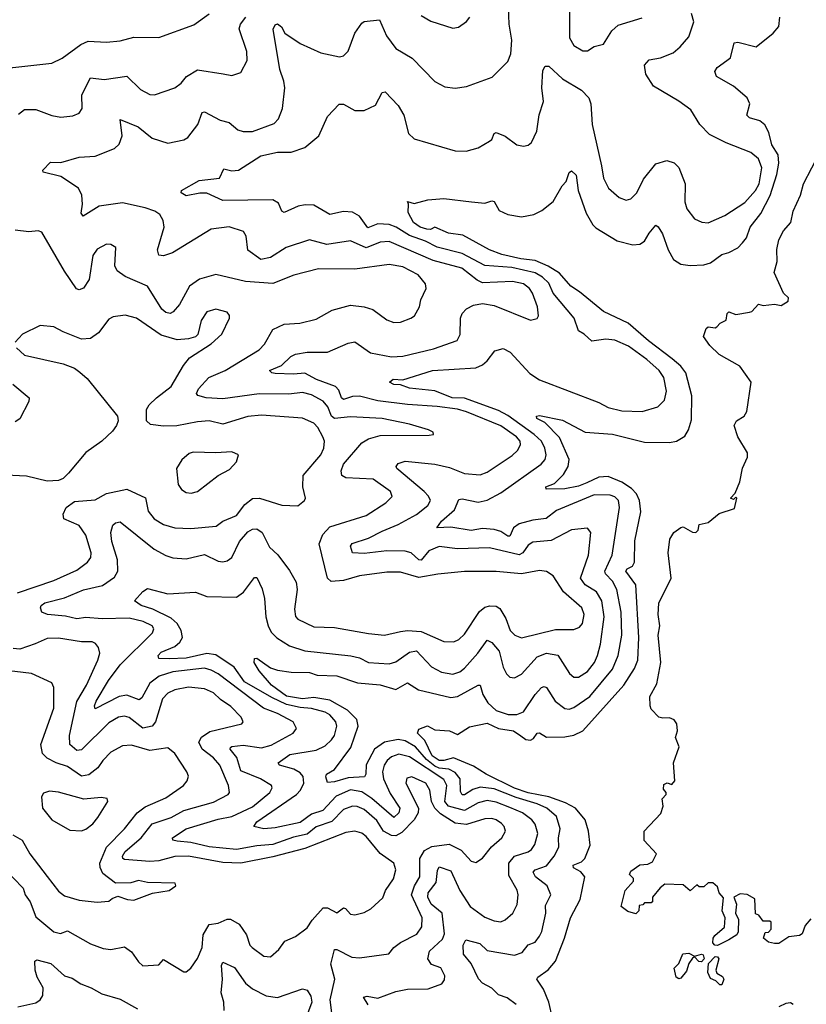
# Model space of a CAD drawing. Extents: x 1954683 to 2060285, y 904798 to 1016299.
# Tile 332 of 472: x 1998095 to 2001545, y 996575 to 1000894. Entities that reach past the tile are written whole.
import ezdxf

# ---------------------------------------------------------------- set-up
doc = ezdxf.new("R2010")
doc.units = 0

msp = doc.modelspace()

# ---------------------------------------------------------------- linework, layer by layer
at = {"layer": '0CON10XD'}
for points in [[(2000505.8, 1000955.8), (2000506.2, 1000815), (2000525, 1000780.9), (2000565, 1000757.8), (2000585, 1000758.1), (2000615, 1000777.1), (2000655, 1000787.1), (2000691.9, 1000845), (2000720.2, 1000869.8), (2000825, 1000901.9)], [(1997515, 1000472.9), (1997565, 1000474.2), (1997607, 1000483), (1997675, 1000514.2), (1997706.8, 1000553.2), (1997745, 1000582.5), (1997785, 1000640), (1997835, 1000666.2), (1997911.1, 1000641.1), (1997963.8, 1000646.2), (1998064.6, 1000685.4), (1998235, 1000703.3), (1998281.4, 1000725), (1998363.1, 1000785), (1998395, 1000800), (1998475, 1000796.2), (1998535, 1000802.3), (1998595, 1000818.2), (1998705, 1000816.2), (1998858.3, 1000871.7), (1998925, 1000919.4)], [(1999623.5, 996573.5), (1999603.1, 996606.9), (1999619.2, 996610.8), (1999665, 996602.2), (1999745, 996632), (1999795, 996642.1), (1999886.2, 996643.8), (1999946, 996665), (1999957.6, 996682.4), (1999959.7, 996700.3), (1999941.9, 996735), (1999900.6, 996750.6), (1999884.8, 996775), (1999892, 996808), (1999948.8, 996861.2), (1999958.3, 996885), (1999948.3, 996975), (1999899.8, 997015), (1999884.3, 997045), (1999885.8, 997064.2), (1999920.8, 997109.2), (1999927.4, 997162.6), (1999935, 997177.8), (1999985, 997160.3), (2000025.3, 997075), (2000070.7, 997005), (2000135, 996957.7), (2000175, 996940.8), (2000205, 996936.5), (2000224.6, 996945.4), (2000258.1, 996975), (2000276.4, 997013.6), (2000280.4, 997055), (2000276.1, 997076.1), (2000240.6, 997140.6), (2000240.2, 997195), (2000265, 997224.8), (2000325, 997243.8), (2000339.6, 997255), (2000353.8, 997276.2), (2000366.8, 997325), (2000356.2, 997365), (2000341.3, 997385), (2000299.6, 997415), (2000245, 997438.4), (2000185, 997461.6), (2000145, 997468.7), (2000105, 997459.5), (2000045, 997425.5), (1999975, 997444.1), (1999958.8, 997465), (1999968.1, 997535), (1999955, 997561.6), (1999805, 997661.2), (1999758, 997672), (1999725, 997660.4), (1999705.8, 997645), (1999693.4, 997625), (1999686.3, 997595), (1999691, 997565), (1999720.2, 997500.2), (1999762, 997435), (1999756.9, 997415), (1999735, 997395.4), (1999638.6, 997478.6), (1999595, 997507.2), (1999545, 997515.8), (1999482.2, 997487.8), (1999424.9, 997425.1), (1999375, 997409.7), (1999325, 997373.5), (1999215, 997349.3), (1999165, 997345.3), (1999121.2, 997355), (1999134.6, 997375), (1999308.6, 997495), (1999326.8, 997515), (1999340.2, 997545), (1999337.3, 997575), (1999325, 997590.2), (1999296.7, 997606.7), (1999234.4, 997624.4), (1999228.9, 997635), (1999279.1, 997670.9), (1999395, 997690.7), (1999435, 997709.4), (1999462.8, 997735), (1999474.7, 997755), (1999486.3, 997795), (1999480.6, 997815), (1999455.3, 997845), (1999435, 997856.7), (1999375, 997872.9), (1999325, 997876.9), (1999265, 997890.9), (1999200.6, 997920.6), (1999080.5, 997990.5), (1999035, 998054), (1998955, 998108.4), (1998915, 998113.4), (1998825, 998093.1), (1998750.1, 998090.1), (1998705, 998092.9), (1998701.3, 998105), (1998715, 998119.3), (1998774.5, 998145), (1998796.5, 998163.5), (1998808.4, 998185), (1998803.1, 998215), (1998785.2, 998245), (1998758.6, 998268.6), (1998678.7, 998308.7), (1998626.7, 998325), (1998597.5, 998345), (1998635, 998386), (1998655, 998398.8), (1998745, 998376.5), (1998865, 998383.1), (1998915, 998364.6), (1999045, 998361.8), (1999076.4, 998383.6), (1999125, 998448), (1999135, 998448), (1999157.6, 998397.6), (1999168.6, 998355), (1999173.6, 998275), (1999184.7, 998235), (1999197.9, 998207.9), (1999222.5, 998182.5), (1999278.3, 998148.3), (1999345, 998125.7), (1999546.6, 998103.4), (1999585.6, 998095.6), (1999625, 998075.3), (1999715, 998069.1), (1999745, 998077.2), (1999805, 998119.4), (1999835, 998125.3), (1999900.6, 998055), (1999945, 998032.5), (1999995, 998023.2), (2000025, 998034.2), (2000045, 998049.3), (2000104.2, 998115), (2000145, 998172.5), (2000165, 998162.5), (2000198.2, 998125), (2000215, 998054), (2000229.5, 998025), (2000245, 998010), (2000265, 998007.9), (2000295, 998024), (2000365, 998099.1), (2000405, 998116.2), (2000455, 998107.1), (2000505.8, 998025.8), (2000525, 998010.9), (2000545, 998010), (2000585, 998035.4), (2000615.3, 998075), (2000628.9, 998105), (2000641.7, 998155), (2000658.5, 998275), (2000648.4, 998345), (2000624.8, 998384.8), (2000575, 998415.3), (2000554.8, 998445), (2000589.1, 998545), (2000599.4, 998645), (2000585, 998663.8), (2000515, 998656.2), (2000425, 998609.6), (2000345, 998603.2), (2000325, 998589.4), (2000302.1, 998555), (2000285, 998546.8), (2000155, 998577.2), (2000015, 998573.9), (1999935, 998583.8), (1999888.5, 998565), (1999855, 998523.9), (1999844.6, 998524.6), (1999811.8, 998555), (1999785, 998563.2), (1999705, 998564.8), (1999605, 998552.3), (1999555, 998555.6), (1999545.9, 998585), (1999553.5, 998596.5), (1999625, 998620.2), (1999685, 998651.4), (1999755, 998680.5), (1999835, 998723.9), (1999885, 998764), (1999895.9, 998785), (1999887.8, 998805), (1999868.7, 998825), (1999748.5, 998925), (1999746.2, 998935), (1999755, 998948.2), (1999785, 998958.4), (1999915, 998944.4), (1999979.5, 998929.5), (2000045, 998904.3), (2000115, 998898), (2000145, 998909.3), (2000255, 998982.9), (2000278.2, 999005), (2000291.2, 999028.8), (2000289.7, 999045), (2000273.4, 999065), (2000205, 999112.5), (2000055, 999173.9), (2000015, 999185.8), (1999925, 999197.3), (1999795, 999205.9), (1999665, 999221.8), (1999585, 999243.1), (1999555, 999241.1), (1999515, 999228.4), (1999505.7, 999235.7), (1999495, 999269.6), (1999480, 999285), (1999396.2, 999316.2), (1999345, 999343.3), (1999295, 999338.8), (1999215, 999343), (1999201.2, 999345), (1999190, 999355), (1999243.1, 999376.9), (1999283.4, 999416.6), (1999305, 999427.3), (1999355, 999435.3), (1999445, 999435.9), (1999534.7, 999475.3), (1999565, 999481.8), (1999632.7, 999432.7), (1999725, 999416.2), (1999775, 999417.9), (1999910.1, 999449.9), (2000013.1, 999486.9), (2000026.3, 999513.7), (2000028.4, 999585), (2000035.4, 999605), (2000054.3, 999625.7), (2000085, 999641.5), (2000125, 999649.6), (2000175, 999640.9), (2000335, 999576), (2000365, 999584.2), (2000370, 999595), (2000366.1, 999635), (2000343.6, 999695), (2000331.2, 999715), (2000304.3, 999735), (2000256.3, 999746.3), (2000125, 999740.8), (2000101.3, 999751.3), (2000033.6, 999805), (1999908.5, 999838.5), (1999715, 999920.7), (1999675, 999918.7), (1999615, 999894.1), (1999545, 999924.6), (1999441.8, 999908.2), (1999365, 999929.2), (1999263.6, 999895), (1999195, 999851.9), (1999152.6, 999842.6), (1999095, 999882.9), (1999087.5, 999945), (1999075.6, 999965), (1999014, 999986), (1998935, 999976.2), (1998765, 999871.8), (1998725, 999859.2), (1998705, 999862), (1998698.9, 999885), (1998727.7, 999985), (1998723.6, 1000013.6), (1998709.8, 1000039.8), (1998688, 1000055), (1998645, 1000069.1), (1998545, 1000091.6), (1998443.2, 1000076.8), (1998373.2, 1000033.2), (1998364.6, 1000045), (1998370.6, 1000085), (1998367.3, 1000125), (1998352.2, 1000155), (1998275, 1000206.2), (1998198, 1000225), (1998195.7, 1000235), (1998230.3, 1000269.7), (1998275, 1000268.6), (1998355, 1000291.5), (1998425, 1000296.4), (1998510.4, 1000329.6), (1998531.1, 1000348.9), (1998544.4, 1000385), (1998535, 1000456.7), (1998613.7, 1000423.7), (1998675, 1000374.4), (1998745, 1000352.2), (1998815, 1000366.7), (1998832.4, 1000377.6), (1998875.9, 1000434.1), (1998895, 1000487.5), (1998905, 1000490), (1998973.4, 1000453.4), (1999012.9, 1000442.9), (1999051.3, 1000411.3), (1999075, 1000404.5), (1999115, 1000404.5), (1999211.1, 1000438.9), (1999230.1, 1000459.9), (1999247.5, 1000505), (1999257.1, 1000595), (1999253.8, 1000625), (1999235.3, 1000675.3), (1999206.7, 1000853.3), (1999215, 1000871.2), (1999225, 1000875.8), (1999242.5, 1000862.5), (1999257.5, 1000835), (1999325, 1000790.6), (1999415, 1000748.8), (1999498, 1000732), (1999515, 1000735.6), (1999535, 1000755.7), (1999565, 1000836), (1999595, 1000879.2), (1999605, 1000886.5), (1999673.1, 1000893.1), (1999703.6, 1000823.6), (1999745, 1000767.8), (1999815.9, 1000725.9), (1999915, 1000623.3), (1999959.8, 1000599.8), (2000005, 1000593.5), (2000055, 1000601.9), (2000167.6, 1000642.4), (2000235, 1000710.8), (2000248.9, 1000745), (2000252.5, 1000805), (2000241.6, 1000875), (2000238.6, 1000951.4)], [(1999145, 998038.8), (1999123.3, 998075), (1999125, 998092.5), (1999135, 998094.2), (1999195, 998051.4), (1999225, 998040.8), (1999285, 998032.2), (1999365, 998031.4), (1999399.5, 998019.5), (1999485, 998016.8), (1999575.6, 997985.6), (1999675, 997977.2), (1999745, 997956.2), (1999795, 997985.5), (1999844.4, 997954.4), (1999985, 997921.8), (2000015, 997925.8), (2000105, 997975.5), (2000115, 997975.6), (2000126.2, 997935), (2000147.3, 997897.2), (2000183.8, 997863.8), (2000237.2, 997847.2), (2000275, 997847.2), (2000305, 997858.9), (2000355, 997934.6), (2000383.3, 997965), (2000395, 997969.1), (2000405.4, 997965), (2000442.9, 997905), (2000485, 997873.4), (2000505, 997870.3), (2000525, 997876.6), (2000595, 997926.2), (2000694.7, 998045), (2000719.4, 998105), (2000735.2, 998195), (2000733.2, 998295), (2000713.3, 998395), (2000695, 998430.9), (2000663.9, 998463.9), (2000661.3, 998475), (2000693.9, 998545), (2000725.2, 998755), (2000721.2, 998785), (2000705, 998801.1), (2000685, 998809.4), (2000615, 998809.8), (2000449.1, 998740.9), (2000403.9, 998706.1), (2000345, 998699.2), (2000285, 998683.4), (2000260.5, 998665), (2000245, 998628.9), (2000235, 998628.6), (2000205, 998648.8), (2000175, 998657.9), (2000125, 998662), (2000075, 998654.1), (1999985, 998668.4), (1999924, 998665), (1999945, 998694.5), (2000001.8, 998745), (2000020.9, 998789.1), (2000035, 998792.1), (2000105, 998777.4), (2000145, 998786.8), (2000205, 998818.4), (2000382.3, 998945), (2000398.8, 998965), (2000403.1, 998985), (2000397.6, 999015), (2000383, 999045), (2000351, 999075), (2000235, 999158.6), (2000195, 999180), (2000045, 999234.6), (1999992, 999235), (1999915.7, 999265.7), (1999805, 999278.7), (1999765, 999293.3), (1999736.1, 999293.9), (1999716.9, 999305), (1999732.1, 999317.9), (1999775, 999314.3), (1999904.8, 999355.2), (2000095, 999367.1), (2000125, 999380.5), (2000145, 999397.8), (2000178.4, 999441.6), (2000215, 999451.5), (2000245.9, 999435.9), (2000332.4, 999342.4), (2000374, 999314), (2000635, 999214.7), (2000675, 999193.2), (2000735, 999178.4), (2000825, 999176.1), (2000893.5, 999196.5), (2000923.5, 999225), (2000931.1, 999265), (2000920.3, 999325), (2000900, 999355), (2000845, 999403.8), (2000765, 999461.9), (2000705, 999488.9), (2000665, 999493.4), (2000603.6, 999483.6), (2000571.1, 999515), (2000545, 999529.5), (2000525.9, 999585), (2000434.5, 999694.5), (2000415, 999739.2), (2000388.3, 999765), (2000355, 999784), (2000253.1, 999806.9), (2000135, 999815.6), (2000035, 999869.5), (1999925, 999896.9), (1999875, 999922.9), (1999805, 999947), (1999745.8, 999985), (1999715, 999995.7), (1999665, 999998.6), (1999621.7, 999981.7), (1999585, 1000032.4), (1999555, 1000049.7), (1999515, 1000053.3), (1999455, 1000040.3), (1999385, 1000080.6), (1999347.3, 1000082.7), (1999315.7, 1000075.7), (1999255, 1000048.5), (1999244, 1000054), (1999229.4, 1000089.4), (1999205, 1000104.6), (1998985, 1000100.7), (1998915, 1000132.9), (1998885, 1000133.3), (1998825, 1000121.4), (1998803.3, 1000135), (1998804.2, 1000145), (1998881.7, 1000188.3), (1998971.5, 1000198.5), (1998989.7, 1000240.3), (1999025, 1000230.9), (1999055, 1000233.8), (1999152.6, 1000297.4), (1999225, 1000313.2), (1999285, 1000313.5), (1999345, 1000333.1), (1999406.9, 1000385), (1999445, 1000470), (1999496.4, 1000523.6), (1999515, 1000523.3), (1999565, 1000496), (1999605, 1000495.8), (1999655, 1000518.8), (1999684.4, 1000575), (1999698.3, 1000578.3), (1999755, 1000518), (1999779.1, 1000475), (1999800.6, 1000395), (1999825, 1000371.9), (2000005, 1000318.6), (2000052.7, 1000317.3), (2000105, 1000332.5), (2000155, 1000360.8), (2000165, 1000369.2), (2000175.4, 1000394.6), (2000185, 1000399.1), (2000224, 1000384), (2000275, 1000345.8), (2000305, 1000340), (2000325, 1000344), (2000340, 1000355), (2000362.5, 1000405), (2000372.6, 1000477.4), (2000391.9, 1000535), (2000385.4, 1000595), (2000388.6, 1000671.4), (2000399.4, 1000690.6), (2000415, 1000690.7), (2000475, 1000634.4), (2000559.4, 1000585), (2000591.5, 1000551.5), (2000600.4, 1000525), (2000606.1, 1000435), (2000646, 1000254), (2000655, 1000198.8), (2000677.1, 1000155), (2000724.6, 1000114.6), (2000755, 1000102.9), (2000775, 1000109.2), (2000801.9, 1000135), (2000830.5, 1000195), (2000885, 1000261.4), (2000933.7, 1000276.3), (2000965, 1000266.9), (2000985.3, 1000245.3), (2001013.3, 1000175), (2001012.5, 1000095), (2001020.9, 1000065), (2001055, 1000021.4), (2001086.4, 1000006.4), (2001115, 1000003.5), (2001188, 1000035), (2001275, 1000093.2), (2001322.6, 1000145), (2001338, 1000175), (2001349.2, 1000245), (2001335, 1000283.8), (2001301.7, 1000311.7), (2001193.8, 1000353.8), (2001120.4, 1000390.4), (2001077.5, 1000435), (2001038.6, 1000498.6), (2000986.4, 1000536.4), (2000875, 1000602.2), (2000840.5, 1000655), (2000835.6, 1000695), (2000855, 1000718.9), (2000905, 1000727.7), (2000960.5, 1000749.5), (2000992.2, 1000775), (2001030.1, 1000819.9), (2001051.3, 1000885), (2001041, 1000921)], [(1999855, 1000912.2), (1999897.5, 1000887.5), (1999995, 1000857.1), (2000019.1, 1000860.9), (2000055, 1000886.2), (2000068.6, 1000905)], [(1998089.8, 1000480.2), (1998115, 1000500.6), (1998165, 1000500.9), (1998235, 1000474.5), (1998275, 1000466.7), (1998327.6, 1000472.4), (1998355, 1000483.8), (1998369.2, 1000505), (1998367.6, 1000565), (1998405, 1000640), (1998465, 1000631.5), (1998565, 1000646.4), (1998625, 1000588.1), (1998665, 1000566.3), (1998685.7, 1000564.3), (1998775, 1000595.6), (1998803.5, 1000616.5), (1998826.7, 1000645), (1998875, 1000674.7), (1998986.4, 1000656.4), (1999025, 1000650), (1999065, 1000662.5), (1999091.9, 1000715), (1999091.5, 1000755), (1999056.6, 1000855), (1999062.8, 1000875), (1999086.6, 1000905)], [(2000431.9, 996515), (2000415.5, 996585), (2000391.4, 996641.4), (2000362.5, 996685), (2000367.5, 996695), (2000413, 996727), (2000444.8, 996765.2), (2000484.7, 996865), (2000510, 996955), (2000553.5, 997035), (2000574, 997135), (2000555.9, 997155.9), (2000523.5, 997173.5), (2000522.2, 997185), (2000559.3, 997200.7), (2000574, 997215), (2000596.8, 997273.2), (2000589.2, 997335), (2000574.6, 997385), (2000532.4, 997435), (2000488.6, 997458.6), (2000415.7, 997485.7), (2000325, 997502.2), (2000265, 997524), (2000141.1, 997585), (2000085, 997620.4), (1999997, 997657), (1999955, 997644.1), (1999935, 997645.2), (1999904.2, 997665), (1999872.3, 997732.3), (1999839.5, 997765), (1999845, 997782), (1999883, 997797), (1999915, 997778.6), (1999980, 997775), (2000015, 997759.2), (2000067.6, 997792.4), (2000145, 997808.9), (2000195, 997785.7), (2000260, 997775), (2000292.5, 997752.5), (2000315, 997737.4), (2000335, 997734.1), (2000348.8, 997741.2), (2000365, 997764.3), (2000375, 997765.5), (2000405, 997747.7), (2000485, 997749.1), (2000525, 997756.5), (2000565, 997775.4), (2000744.7, 997975), (2000791.8, 998048.2), (2000805.2, 998085), (2000810.2, 998185), (2000797.3, 998415), (2000753.4, 998475), (2000758.8, 998485), (2000782.8, 998497.2), (2000791.6, 998515), (2000792.1, 998607.9), (2000819.2, 998735), (2000813.2, 998785), (2000799.5, 998815), (2000778.6, 998838.6), (2000735.9, 998865.9), (2000675, 998890.5), (2000635, 998888.3), (2000582.5, 998862.5), (2000545, 998848), (2000486.2, 998836.2), (2000404.2, 998835), (2000402.2, 998845), (2000439.9, 998860.1), (2000480.5, 998899.5), (2000500.9, 998935), (2000505.3, 998965), (2000461.7, 999061.7), (2000397.3, 999127.3), (2000363.3, 999145), (2000362, 999155), (2000375, 999157.9), (2000475, 999137.9), (2000575, 999085.5), (2000695, 999075.7), (2000835, 999041.8), (2000945, 999040), (2000975, 999045.5), (2001012.2, 999067.8), (2001027.5, 999095), (2001040.8, 999139.2), (2001043.3, 999245), (2001017.1, 999345), (2000995.1, 999375.1), (2000957.1, 999407.1), (2000852.7, 999485), (2000762.8, 999562.8), (2000654.8, 999614.8), (2000550.5, 999700.5), (2000512.3, 999725), (2000462, 999782), (2000413, 999813), (2000355, 999837.7), (2000292.5, 999845), (2000208.9, 999865), (2000155, 999885.3), (2000038.9, 999948.9), (1999975, 999958.6), (1999915, 999984.2), (1999895.9, 999974.1), (1999880, 999975), (1999851.4, 999985), (1999821.2, 1000005), (1999798.3, 1000048.3), (1999800, 1000085), (1999795, 1000097.5), (1999825, 1000087.5), (1999885, 1000103.8), (1999955, 1000109.5), (2000075.7, 1000095.7), (2000135, 1000088.9), (2000165, 1000099.1), (2000175, 1000096.9), (2000198.1, 1000058.1), (2000235, 1000040.5), (2000295, 1000029.4), (2000349.7, 1000040.3), (2000385, 1000057.5), (2000435, 1000097.1), (2000474.4, 1000165), (2000492.2, 1000185), (2000505, 1000223.8), (2000515, 1000232), (2000535, 1000212), (2000544.1, 1000145), (2000579.4, 1000045), (2000608.4, 999995), (2000621.1, 999981.1), (2000715, 999924.1), (2000783.3, 999906.7), (2000815, 999910), (2000835, 999923.5), (2000855, 999958.5), (2000885, 999992.5), (2000895, 999986.2), (2000913.4, 999955), (2000938.9, 999885), (2000962.3, 999842.3), (2000995, 999822.5), (2001035, 999816.2), (2001095, 999818.5), (2001125, 999827.5), (2001175, 999864.5), (2001205, 999872.7), (2001245, 999893.8), (2001264.5, 999915), (2001282.4, 999937.6), (2001298.6, 999985), (2001345, 1000043.9), (2001386.3, 1000123.7), (2001416, 1000215), (2001423.6, 1000265), (2001421.9, 1000301.9), (2001393.5, 1000345), (2001379.8, 1000399.7), (2001362.7, 1000432.7), (2001341.1, 1000451.1), (2001295, 1000464.6), (2001283.8, 1000475), (2001296.7, 1000525), (2001285, 1000552.2), (2001225, 1000602.3), (2001151.1, 1000645), (2001143.4, 1000666.6), (2001154.2, 1000685), (2001212.7, 1000727.3), (2001227.7, 1000792.3), (2001245, 1000796.5), (2001325, 1000775.7), (2001398.8, 1000835), (2001423.8, 1000865), (2001428, 1000905)], [(2001565, 996950), (2001539.3, 996920.7), (2001526.2, 996885), (2001515, 996877.5), (2001468.3, 996871.7), (2001425, 996842.5), (2001405, 996842.5), (2001378.3, 996848.3), (2001357.5, 996865), (2001365, 996890), (2001378.3, 996891.7), (2001390, 996905), (2001390, 996935), (2001385, 996940), (2001355, 996940), (2001336.4, 996966.4), (2001321.7, 996971.7), (2001318.3, 997038.3), (2001285, 997057.5), (2001255, 997060), (2001227.5, 997045), (2001238.8, 997015), (2001234.3, 996975), (2001248, 996948), (2001246.1, 996893.9), (2001239.5, 996880.5), (2001205, 996857.5), (2001155, 996833.1), (2001143.3, 996835), (2001135.5, 996845.5), (2001136.2, 996865), (2001143.4, 996876.6), (2001185.8, 996914.2), (2001188.6, 996955), (2001175.8, 996985.8), (2001181.7, 997041.7), (2001162.5, 997065), (2001155, 997090), (2001135, 997107.5), (2001115, 997107.5), (2001095, 997090), (2001075, 997090), (2001065, 997100), (2001035, 997072.5), (2001005, 997100), (2000925, 997102.5), (2000903.6, 997086.4), (2000870, 997045), (2000870, 997025), (2000865, 997020), (2000835, 997020), (2000828.3, 997011.7), (2000811.7, 997008.3), (2000810, 996985), (2000797.5, 996972.5), (2000761.7, 996981.7), (2000732.5, 997005), (2000750, 997075), (2000787.5, 997115), (2000787, 997127), (2000770, 997145), (2000775, 997160), (2000815, 997186.7), (2000849.3, 997190.7), (2000870, 997200), (2000887.5, 997235), (2000833.9, 997293.9), (2000833.3, 997335), (2000907, 997413), (2000917.5, 997445), (2000913, 997477), (2000930, 997495), (2000930, 997505), (2000918.3, 997518.3), (2000920, 997540), (2000935, 997547.5), (2000955, 997540), (2000967.5, 997555), (2000962.5, 997635), (2000987.5, 997705), (2000971.2, 997745), (2000980, 997775), (2000976.7, 997805), (2000965, 997822.5), (2000945, 997832.5), (2000915, 997830), (2000897.5, 997835), (2000865, 997870), (2000860, 997885), (2000859.2, 997925), (2000888.9, 997981.1), (2000906.8, 998075), (2000895.5, 998195), (2000901.8, 998235), (2000895.6, 998285), (2000898.1, 998335), (2000951.9, 998445), (2000939.2, 998555), (2000946.2, 998615), (2000963.8, 998645), (2000995, 998666.7), (2001005, 998670), (2001045, 998646.7), (2001060, 998645), (2001070, 998655), (2001075, 998680), (2001115, 998688.8), (2001162.3, 998727.7), (2001229.3, 998750.7), (2001240, 998795), (2001235, 998800), (2001225, 998790), (2001212.5, 998795), (2001232.5, 998817.5), (2001252.9, 998867.1), (2001265, 998926.7), (2001287.5, 998975), (2001286.5, 998995), (2001244.2, 999065), (2001228.6, 999115), (2001238.8, 999135), (2001272.5, 999155), (2001283.8, 999175), (2001303.1, 999305), (2001253.5, 999375), (2001162, 999425), (2001121.2, 999465), (2001093.3, 999505), (2001105, 999540), (2001115, 999546.7), (2001145, 999542.5), (2001153, 999547), (2001167, 999563), (2001193, 999577), (2001197.5, 999605), (2001205, 999612.5), (2001235, 999601.2), (2001295, 999610.8), (2001305.6, 999614.4), (2001335, 999646), (2001355, 999640), (2001405, 999646), (2001435, 999640), (2001465, 999660), (2001466.7, 999675), (2001444.1, 999694.1), (2001404.3, 999785), (2001417, 999833), (2001415.8, 999885.8), (2001425, 999928.8), (2001445, 999968.8), (2001476.7, 1000005), (2001487.8, 1000055), (2001519.5, 1000125), (2001532.2, 1000175), (2001606.2, 1000315)], [(1999115, 997441.1), (1999191.8, 997505), (1999201.8, 997525), (1999198.9, 997535), (1999151.5, 997565), (1999065, 997599.3), (1999047.3, 997657.3), (1999017.5, 997695), (1999018.9, 997701.1), (1999025, 997706.8), (1999075, 997711.8), (1999155, 997700.6), (1999197.8, 997712.2), (1999294.3, 997765), (1999308.6, 997785), (1999293.7, 997813.7), (1999225, 997851.4), (1999163.9, 997873.9), (1998965.1, 998025.1), (1998935, 998041.6), (1998905, 998049.3), (1998766, 998034), (1998706.4, 998015), (1998665.5, 997984.5), (1998630.4, 997919.6), (1998619, 997911), (1998565, 997931.4), (1998530.5, 997925), (1998425, 997872), (1998422.5, 997885), (1998430.5, 997905), (1998484.4, 997995), (1998535.4, 998064.6), (1998676.4, 998205), (1998682.6, 998222.6), (1998675.5, 998235), (1998635.8, 998255), (1998575, 998268.8), (1998456.3, 998266.3), (1998385, 998272), (1998345, 998266.1), (1998295, 998278.5), (1998216.7, 998285), (1998192, 998295), (1998185.6, 998315), (1998188.9, 998325), (1998205, 998336.3), (1998291, 998359), (1998375, 998393.2), (1998457.3, 998412.7), (1998511, 998449), (1998524.7, 998475), (1998524, 998525), (1998498.3, 998605), (1998494.7, 998645), (1998502.4, 998677.6), (1998515, 998687.8), (1998535, 998691.1), (1998685, 998571.1), (1998735, 998543.3), (1998766.2, 998533.8), (1998825, 998529.6), (1998905, 998547.7), (1998965, 998519.6), (1998985, 998516.4), (1999005, 998520.9), (1999025.2, 998534.8), (1999058.1, 998605), (1999095, 998648.2), (1999115, 998660), (1999135, 998660.9), (1999157.5, 998645), (1999190.9, 998580.9), (1999226.4, 998546.4), (1999278.5, 998478.5), (1999307, 998427), (1999311.5, 998395), (1999299.3, 998309.3), (1999305, 998276.7), (1999315, 998264.3), (1999385, 998230.9), (1999475, 998227.8), (1999625, 998201.3), (1999695, 998194.6), (1999765, 998211), (1999795, 998215.2), (1999855, 998210.6), (1999955, 998167.3), (1999998.8, 998165), (2000021.4, 998175), (2000045, 998199.4), (2000112, 998298), (2000135, 998316.9), (2000156.4, 998323.6), (2000185, 998322.1), (2000200.9, 998310.9), (2000227, 998267), (2000245.6, 998215), (2000265.8, 998195), (2000295, 998182.5), (2000445, 998219.3), (2000525, 998218.7), (2000550.4, 998229.6), (2000563.8, 998245), (2000570.3, 998285), (2000560.8, 998315), (2000479.6, 998385), (2000434, 998455), (2000405, 998474.4), (2000375, 998478.2), (2000295, 998463.1), (2000185, 998473.8), (2000045, 998474), (1999928.5, 998461.5), (1999845, 998447.1), (1999765, 998470.3), (1999705, 998470.6), (1999585, 998454.1), (1999515, 998434.7), (1999460.5, 998430.5), (1999444.7, 998444.7), (1999408.4, 998595), (1999424, 998636), (1999455, 998669.6), (1999615, 998718.9), (1999700.8, 998775), (1999727.8, 998802.2), (1999720.6, 998825), (1999645, 998879.1), (1999525.3, 998885.3), (1999508.1, 998895), (1999504.6, 998915), (1999514.2, 998945), (1999595, 999038), (1999625, 999055.9), (1999675, 999069.7), (1999891.2, 999071.2), (1999910, 999075), (1999907.5, 999085), (1999887.5, 999095), (1999805, 999120.6), (1999685, 999145.3), (1999545, 999152.2), (1999475, 999144.3), (1999461.8, 999155), (1999446.7, 999196.7), (1999425, 999221.1), (1999375, 999248.4), (1999335, 999259.3), (1999275, 999251.6), (1999145, 999253.6), (1998985, 999231.3), (1998912.5, 999235), (1998876.3, 999246.3), (1998870, 999255), (1998878.9, 999275), (1998924.5, 999325.5), (1998996.5, 999355), (1999144.4, 999445.6), (1999169, 999471), (1999205.6, 999535), (1999255, 999558.1), (1999323.2, 999563.2), (1999395, 999580.4), (1999465, 999620.9), (1999545, 999642), (1999605, 999635.4), (1999643.6, 999623.6), (1999705, 999577.8), (1999735, 999565.5), (1999765, 999567.5), (1999810, 999585), (1999825.6, 999595), (1999848.1, 999635), (1999854.4, 999665), (1999877.1, 999715), (1999874.4, 999735), (1999842.2, 999775), (1999775, 999809.7), (1999715, 999821.1), (1999565, 999800), (1999405, 999800.8), (1999297, 999773), (1999205, 999736.9), (1999085, 999745.3), (1998955, 999776.9), (1998883.2, 999756.8), (1998839.2, 999725), (1998795.5, 999644.5), (1998767.3, 999612.7), (1998755, 999606.2), (1998735, 999609.4), (1998718.1, 999625), (1998655, 999725.5), (1998557.3, 999767.3), (1998522.7, 999792.7), (1998511.4, 999815), (1998515.7, 999895.7), (1998495, 999908.6), (1998475, 999910), (1998435, 999887.1), (1998415, 999860), (1998398.9, 999755), (1998375, 999716), (1998355, 999708.8), (1998344.4, 999714.4), (1998291.6, 999791.6), (1998191.7, 999961.7), (1998175, 999968), (1998135, 999963.1), (1998075, 999971.4)], [(1998085, 998379.7), (1998245, 998434.7), (1998345, 998479.1), (1998392.1, 998515), (1998406.1, 998535), (1998408.7, 998555), (1998385, 998632.9), (1998355, 998676.2), (1998288.6, 998705), (1998285.4, 998725), (1998298.8, 998755), (1998335, 998780.4), (1998425, 998788.2), (1998475, 998815.4), (1998565, 998835.3), (1998646.3, 998796.3), (1998658.1, 998738.1), (1998683.8, 998705), (1998725, 998679.7), (1998775, 998665.3), (1998845, 998661.8), (1998957, 998673), (1998985.7, 998695), (1999045, 998718.9), (1999082.2, 998767.8), (1999115, 998793.5), (1999145.8, 998795.8), (1999245, 998764.4), (1999315, 998762.2), (1999344.2, 998785.8), (1999347.5, 998795), (1999336.2, 998845), (1999338.5, 998895), (1999415.5, 998985), (1999428.8, 999015), (1999430.9, 999045), (1999424.7, 999064.7), (1999402.9, 999105), (1999384.5, 999125), (1999335, 999147.1), (1999155, 999160), (1999095, 999153.1), (1998985, 999120.6), (1998925, 999135.2), (1998875, 999130.4), (1998783.2, 999113.2), (1998725, 999110.8), (1998668.6, 999118.6), (1998650.8, 999135), (1998650.5, 999185), (1998662.2, 999205), (1998694.4, 999235), (1998759.5, 999285), (1998812.5, 999377.5), (1998838.8, 999411.2), (1998935, 999471.9), (1998980.8, 999515), (1999014.2, 999585), (1999015, 999597.5), (1999005, 999612), (1998955, 999624.4), (1998915, 999612.9), (1998890.9, 999575), (1998876, 999514), (1998865, 999503.5), (1998835, 999494.5), (1998785, 999490.7), (1998715, 999510.5), (1998607.5, 999585), (1998557.8, 999597.8), (1998505, 999591.1), (1998485, 999580.6), (1998439.8, 999520.2), (1998405, 999495.7), (1998365, 999493.3), (1998285, 999525.7), (1998245, 999547.1), (1998185, 999553.3), (1998107.5, 999515), (1998075, 999480)], [(1998080, 999455), (1998115, 999422.9), (1998285.4, 999385.4), (1998335.5, 999365.5), (1998358.8, 999348.8), (1998390.2, 999320.2), (1998524.2, 999155), (1998525.8, 999135), (1998519.2, 999115), (1998501.2, 999088.8), (1998454.3, 999045.7), (1998384.1, 998995.9), (1998308.8, 998905), (1998285, 998882), (1998265, 998872.5), (1998215, 998870.8), (1998125, 998892.5), (1998034.2, 998895.8)], [(1998063.8, 999295), (1998136.7, 999235), (1998135, 999220), (1998095, 999143.3), (1998075, 999130)], [(1998847.3, 998817.3), (1998875, 998824.4), (1998965, 998894.4), (1999015, 998921.2), (1999046, 998955), (1999055, 998986.2), (1999025, 998998.6), (1998955, 998994.2), (1998855, 998997.8), (1998837.9, 998992.1), (1998805.7, 998964.3), (1998782, 998925), (1998790, 998855), (1998803.7, 998833.7), (1998825, 998820), (1998847.3, 998817.3)], [(1999021.1, 997881.1), (1998975, 997911.8), (1998945, 997941.6), (1998905, 997959.8), (1998835, 997967), (1998774.8, 997955.2), (1998745, 997940.3), (1998720.8, 997915), (1998690, 997815), (1998675, 997794.7), (1998635, 997785.9), (1998575, 997833.1), (1998555, 997838.6), (1998528.6, 997835), (1998485, 997809.4), (1998365, 997691.8), (1998345, 997688.7), (1998314.6, 997715), (1998312.4, 997755), (1998345.7, 997904.3), (1998388.3, 997975), (1998437.9, 998085), (1998445.5, 998115), (1998440.2, 998140.2), (1998427.4, 998157.4), (1998412.5, 998165), (1998365, 998164.6), (1998265, 998181.2), (1998215, 998179.5), (1998162.8, 998157.2), (1998095, 998133.3), (1998066.3, 998136.3)], [(1998065, 997318.1), (1998105, 997295.7), (1998139.7, 997235), (1998215, 997135.4), (1998265, 997071.4), (1998291.2, 997051.2), (1998355, 997031.5), (1998435, 997022.9), (1998485, 997027.1), (1998500.5, 997039.5), (1998525, 997049.4), (1998567.5, 997035), (1998595, 997032.5), (1998677.7, 997062.3), (1998750, 997075), (1998780, 997095), (1998776.1, 997106.1), (1998655, 997110), (1998615, 997117.8), (1998581.9, 997108.1), (1998515, 997107.3), (1998459.5, 997149.5), (1998447.1, 997175), (1998446.4, 997195), (1998475.8, 997265), (1998554.7, 997345), (1998609.4, 997415), (1998645, 997441.8), (1998735, 997481.1), (1998812.5, 997535), (1998829.4, 997555), (1998834.4, 997575.6), (1998828.1, 997595), (1998775, 997675.6), (1998745, 997700.8), (1998665, 997689.1), (1998585, 997712.2), (1998545, 997709.1), (1998495, 997681.3), (1998458.6, 997645), (1998437.4, 997612.6), (1998398.3, 997581.7), (1998365, 997575.7), (1998305, 997617.9), (1998255, 997634.3), (1998215.2, 997655.2), (1998194.1, 997675), (1998187.1, 997715), (1998243.6, 997875), (1998244.3, 997965), (1998235.6, 997985.6), (1998145.9, 998025.9), (1998012.2, 998042.2)], [(2000271.5, 996575), (2000233.1, 996603.1), (2000195, 996617.3), (2000166, 996646), (2000125, 996667.6), (2000107.6, 996687.6), (2000074.1, 996755), (2000040.8, 996795), (2000039.1, 996835), (2000051.2, 996858.8), (2000112.4, 996842.4), (2000145, 996810.6), (2000265, 996790.8), (2000297.9, 996802.1), (2000325, 996836.1), (2000355, 996847.9), (2000375, 996874.4), (2000385.3, 996895), (2000402, 996975), (2000400.6, 997009.4), (2000423.8, 997055), (2000407.5, 997095), (2000356.8, 997135), (2000346.1, 997155), (2000355.6, 997165), (2000405, 997183.1), (2000439.6, 997225), (2000458.8, 997265), (2000457.5, 997305), (2000464.7, 997345), (2000449.2, 997399.2), (2000406.7, 997435), (2000365, 997454.8), (2000271.9, 997481.9), (2000175, 997521.1), (2000115, 997527.6), (2000082.7, 997517.3), (2000045, 997493.8), (2000034.8, 997494.8), (2000028.7, 997508.7), (2000026.9, 997565), (2000005, 997592.3), (1999977.4, 997607.4), (1999935, 997610.9), (1999915, 997620.5), (1999878.7, 997648.7), (1999831.3, 997705), (1999785, 997730.5), (1999755, 997737.2), (1999695.4, 997725), (1999650.2, 997695), (1999614, 997626), (1999613.3, 997585), (1999606.7, 997573.3), (1999535, 997568.6), (1999475, 997551), (1999445, 997548.6), (1999437.3, 997572.7), (1999440.6, 997585), (1999474.7, 997605.3), (1999547.7, 997702.3), (1999578.8, 997795), (1999573.5, 997825), (1999531.7, 997865), (1999455, 997908.7), (1999385, 997920.4), (1999335, 997915.2), (1999265, 997926.3), (1999199.5, 997975), (1999145, 998038.8)], [(1998025, 997172.2), (1998110, 997085), (1998118.3, 997055), (1998140.2, 997025), (1998165, 996958.5), (1998245, 996893.9), (1998273.4, 996886.6), (1998305, 996896.9), (1998405, 996840), (1998460.8, 996820.8), (1998495, 996816.2), (1998555, 996827.5), (1998584.3, 996805), (1998615, 996761.2), (1998634.4, 996744.4), (1998705, 996748.8), (1998725, 996771.2), (1998815, 996717.5), (1998825, 996717.5), (1998845, 996734), (1998875, 996776), (1998894.5, 996825), (1998899.7, 996880.3), (1998925.3, 996924.7), (1998965, 996930.7), (1999005, 996949.2), (1999019.2, 996949.2), (1999057, 996927), (1999090, 996880), (1999104.5, 996835), (1999114.4, 996825), (1999165, 996785.8), (1999195, 996784), (1999231.2, 996815), (1999257.6, 996852.4), (1999305, 996872.9), (1999355, 996910.8), (1999376.9, 996945), (1999425, 996999.1), (1999445, 996999.2), (1999485, 996976.7), (1999515, 996998), (1999523.9, 996996.1), (1999545, 996971.2), (1999565, 996967.5), (1999605, 996977.5), (1999635, 996994.2), (1999687.1, 997042.9), (1999699.4, 997075), (1999733.9, 997126.1), (1999744.6, 997165), (1999735.5, 997195), (1999675, 997236.5), (1999615, 997311.8), (1999595, 997326.7), (1999565, 997335.3), (1999525, 997328.4), (1999345, 997259), (1999205, 997221.7), (1999065.2, 997194.8), (1998985, 997197.8), (1998835, 997225.5), (1998775, 997223.8), (1998705.5, 997204.5), (1998665, 997201), (1998555, 997210.3), (1998546.4, 997215), (1998544.8, 997224.8), (1998557.7, 997245), (1998627.1, 997305), (1998675, 997366.5), (1998758.5, 997395), (1998814.5, 997425.5), (1998945, 997462.1), (1999009.4, 997495), (1999014.4, 997505), (1999010, 997535), (1998972.4, 997625), (1998945, 997656.3), (1998895.1, 997695.1), (1998880.5, 997725), (1998892.3, 997747.7), (1998928.4, 997771.6), (1999069.2, 997805), (1999074.4, 997815), (1999066.4, 997835), (1999021.1, 997881.1)], [(1999466, 996515), (1999456.4, 996595), (1999476.9, 996685), (1999458.8, 996751.2), (1999474.7, 996815.3), (1999485, 996815.4), (1999551.5, 996781.5), (1999585, 996778.7), (1999713.8, 996796.2), (1999735.6, 996825), (1999765, 996846.1), (1999836.7, 996883.3), (1999858.5, 996915), (1999859.7, 996955), (1999813.2, 997055), (1999826.6, 997095), (1999849.8, 997135), (1999849.2, 997215), (1999870.1, 997249.9), (1999902.6, 997267.4), (1999977.9, 997277.9), (2000031.2, 997251.2), (2000075, 997202.5), (2000095, 997197.1), (2000125, 997216.9), (2000164.3, 997265.7), (2000210, 997305), (2000225.5, 997335), (2000220, 997355), (2000208.3, 997368.3), (2000185, 997384.7), (2000165, 997390.3), (2000135, 997388.8), (2000055, 997364.3), (2000005, 997370.5), (1999940.9, 997410.9), (1999915.8, 997435), (1999900.3, 997465), (1999893.5, 997515), (1999875.3, 997545), (1999815, 997573.1), (1999792.8, 997567.2), (1999787.7, 997545), (1999843.8, 997435), (1999842.4, 997415), (1999824.8, 997385), (1999770.6, 997329.4), (1999745, 997314.2), (1999725, 997315.4), (1999689.8, 997335), (1999661.6, 997381.6), (1999605, 997429.6), (1999575, 997443.4), (1999555, 997444.8), (1999515, 997430.3), (1999463.4, 997376.6), (1999395, 997353.2), (1999355, 997321.3), (1999295, 997309.1), (1999205, 997275.6), (1999135, 997271.1), (1999045, 997254.9), (1998925, 997266.3), (1998845, 997285.6), (1998785, 997290.8), (1998766.7, 997295), (1998764.2, 997305), (1998825, 997345.3), (1998965, 997387.2), (1999025, 997399.3), (1999115, 997441.1)], [(1998365, 997336.9), (1998385, 997343.5), (1998415, 997366.7), (1998437.5, 997395), (1998481.2, 997465), (1998477.7, 997477.7), (1998452, 997482), (1998375.4, 997474.6), (1998265, 997506.2), (1998225, 997510), (1998198.3, 997501.7), (1998190, 997485), (1998194.3, 997435), (1998235, 997384.2), (1998315, 997338.6), (1998365, 997336.9)], [(1998086.2, 996563.8), (1998165, 996582), (1998184.8, 996595.2), (1998196, 996614), (1998197.1, 996647.1), (1998171.1, 996695), (1998162.1, 996725), (1998161.2, 996765), (1998169.3, 996770.7), (1998231.2, 996755), (1998290.9, 996700.9), (1998325, 996690), (1998362.5, 996665), (1998408.1, 996648.1), (1998455, 996621.9), (1998535, 996597.2), (1998610.8, 996555)], [(2000985, 996686.7), (2000973.9, 996693.9), (2000965.8, 996734.2), (2000985.5, 996754.5), (2001003.8, 996796.2), (2001030.2, 996800.2), (2001055, 996786.7), (2001085, 996795.8), (2001092.7, 996792.7), (2001096.9, 996775), (2001085, 996761.1), (2001073.1, 996763.1), (2001055, 996783.8), (2001045, 996778), (2001029.6, 996755), (2001018.8, 996721.2), (2000995, 996690), (2000985, 996686.7)], [(2001175, 996660), (2001165, 996660), (2001148.1, 996678.1), (2001125, 996688.6), (2001112.2, 996715), (2001116.5, 996755), (2001145, 996785.7), (2001155, 996784), (2001161.4, 996775), (2001148.2, 996725), (2001152.2, 996712.2), (2001176.7, 996696.7), (2001182.5, 996685), (2001175, 996660)], [(1998991.8, 996548.2), (1998989.8, 996585), (1998977.8, 996625), (1998983.8, 996685), (1998980, 996745), (1998985, 996760), (1999037.2, 996737.2), (1999085, 996668.2), (1999115, 996643.6), (1999175, 996612.1), (1999225.3, 996605.3), (1999335, 996643.6), (1999355, 996636.9), (1999370.9, 996610.9), (1999376.2, 996585), (1999352.5, 996522.5)], [(2001487.8, 996575), (2001475, 996581.5), (2001455, 996578.8), (2001425, 996563.8)]]:
    msp.add_lwpolyline(points, dxfattribs=at)

doc.saveas('drawing.dxf')
